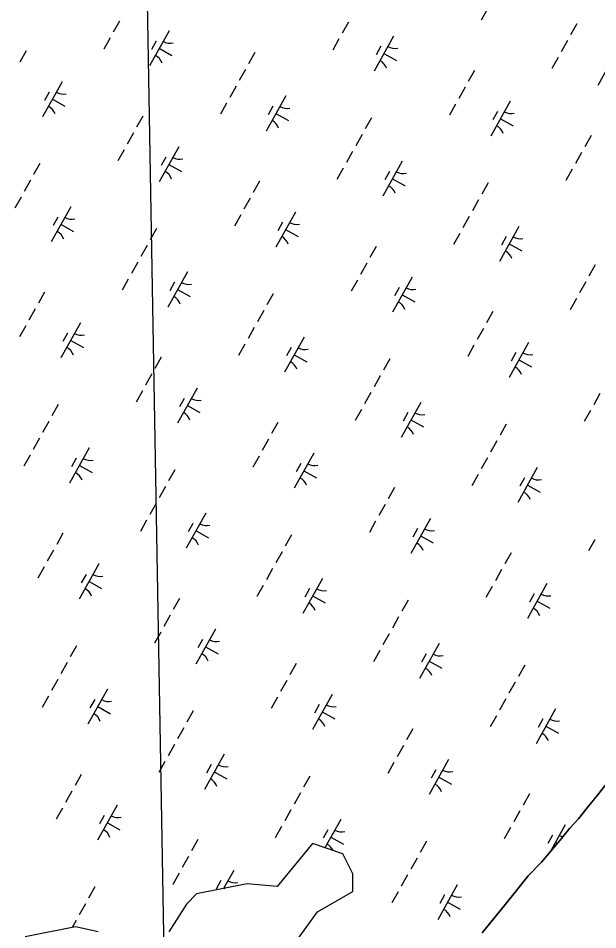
# Model space of a CAD drawing. Extents: x 3923531 to 3943530, y 207391 to 229799.
# Drawn here: x 3930172 to 3930894, y 216516 to 217651 of the extents above; entities that cross this region are included whole.
import ezdxf

# ---------------------------------------------------------------- set-up
doc = ezdxf.new("R2010")
doc.units = 0
for name, color, linetype in [('V-GRID-MAJR', 7, 'Continuous'), ('V-TOPO-SHOR', 7, 'Continuous'), ('V-WETL-SWMP', 7, 'Continuous')]:
    doc.layers.add(name, color=color, linetype=linetype)

msp = doc.modelspace()

# ---------------------------------------------------------------- linework, layer by layer
at = {"layer": 'V-GRID-MAJR'}
msp.add_spline([(3930464.5, 210285.1), (3930436.8, 211847.7), (3930329.2, 217907.7), (3930301.1, 219492.1)], degree=3, dxfattribs=at)
at = {"layer": 'V-TOPO-SHOR'}
for points in [[(3930750.2, 216512.4), (3930777.8, 216546), (3930791.3, 216563.1), (3930807.7, 216583.5), (3930824.1, 216600.7), (3930835.5, 216613.8), (3930848.9, 216629.9), (3930858.9, 216642.5), (3930870.3, 216654.4), (3930881, 216668), (3930894, 216684.1), (3930907.6, 216701.5), (3930937.3, 216740), (3930975, 216792), (3930983.9, 216804.8), (3930992.8, 216823.1), (3930999.1, 216839.4), (3931010.6, 216860.1)], [(3930520.2, 216504.4), (3930545.3, 216538.9), (3930589.2, 216564), (3930589.2, 216586), (3930576.7, 216611.1), (3930539, 216623.6), (3930495.1, 216570.3), (3930457.4, 216573.4), (3930394.6, 216560.9), (3930382.1, 216548.3), (3930360.1, 216513.8)], [(3930272.2, 216513.8), (3930244, 216520.1), (3930181.2, 216507.5)]]:
    msp.add_lwpolyline(points, dxfattribs=at)
at = {"layer": 'V-WETL-SWMP'}
for p, q in [((3930773.2, 217692.2), (3930748.9, 217648.6)), ((3930298.5, 217647.6), (3930290.7, 217633.6)), ((3930583.7, 217646.3), (3930575.8, 217632.4)), ((3930360.4, 217635.4), (3930336, 217591.7)), ((3930868.2, 217644.2), (3930860.4, 217630.3)), ((3930286.8, 217626.6), (3930278.9, 217612.7)), ((3930571.9, 217625.4), (3930564.1, 217611.4)), ((3930640, 217628.9), (3930615.7, 217585.3)), ((3930344.4, 217622.6), (3930338.6, 217612.1)), ((3930348.2, 217613.6), (3930363.9, 217604.8)), ((3930624, 217616.1), (3930618.2, 217605.6)), ((3930856.5, 217623.3), (3930848.7, 217609.3)), ((3930182.5, 217610.4), (3930174.7, 217596.5)), ((3930467.1, 217608.4), (3930459.3, 217594.4)), ((3930627.8, 217607.1), (3930643.6, 217598.3)), ((3930844.8, 217602.3), (3930837, 217588.4)), ((3930918.5, 217611.1), (3930894.1, 217567.4)), ((3930455.4, 217587.4), (3930447.6, 217573.4)), ((3930740.6, 217586.2), (3930732.8, 217572.2)), ((3930227.2, 217572.1), (3930202.8, 217528.4)), ((3930211.2, 217559.2), (3930205.4, 217548.8)), ((3930443.7, 217566.5), (3930435.9, 217552.5)), ((3930728.9, 217565.2), (3930721.1, 217551.2)), ((3930215, 217550.2), (3930230.7, 217541.5)), ((3930432, 217545.5), (3930424.2, 217531.5)), ((3930505.6, 217554.3), (3930481.2, 217510.6)), ((3930717.2, 217544.2), (3930709.4, 217530.3)), ((3930785.3, 217547.8), (3930760.9, 217504.1)), ((3930489.6, 217541.4), (3930483.8, 217531)), ((3930769.2, 217535), (3930763.4, 217524.5)), ((3930327.8, 217529.3), (3930319.9, 217515.3)), ((3930493.4, 217532.4), (3930509.2, 217523.7)), ((3930612.3, 217527.2), (3930604.5, 217513.3)), ((3930773.1, 217526), (3930788.8, 217517.2)), ((3930316, 217508.4), (3930308.2, 217494.4)), ((3930600.6, 217506.3), (3930592.8, 217492.3)), ((3930885.8, 217505), (3930878, 217491.1)), ((3930372.4, 217490.9), (3930348, 217447.3)), ((3930304.3, 217487.4), (3930296.5, 217473.4)), ((3930356.4, 217478.1), (3930350.6, 217467.6)), ((3930588.9, 217485.3), (3930581.1, 217471.4)), ((3930874.1, 217484.1), (3930866.3, 217470.1)), ((3930199.5, 217470.4), (3930191.7, 217456.4)), ((3930360.2, 217469.1), (3930376, 217460.3)), ((3930650.8, 217473.1), (3930626.5, 217429.5)), ((3930577.2, 217464.4), (3930569.4, 217450.4)), ((3930634.8, 217460.3), (3930629, 217449.8)), ((3930862.4, 217463.1), (3930854.6, 217449.2)), ((3930187.8, 217449.4), (3930180, 217435.5)), ((3930473, 217448.2), (3930465.2, 217434.2)), ((3930638.7, 217451.3), (3930654.4, 217442.5)), ((3930757.5, 217446.1), (3930749.7, 217432.1)), ((3930176.1, 217428.5), (3930168.3, 217414.5)), ((3930461.3, 217427.2), (3930453.5, 217413.3)), ((3930745.8, 217425.2), (3930738, 217411.2)), ((3930238, 217416.3), (3930213.6, 217372.7)), ((3930517.6, 217409.8), (3930493.3, 217366.2)), ((3930222, 217403.5), (3930216.2, 217393)), ((3930449.6, 217406.3), (3930441.8, 217392.3)), ((3930501.6, 217397), (3930495.8, 217386.5)), ((3930734.1, 217404.2), (3930726.3, 217390.2)), ((3930225.8, 217394.5), (3930241.5, 217385.7)), ((3930344.7, 217389.3), (3930336.9, 217375.3)), ((3930505.5, 217388), (3930521.2, 217379.2)), ((3930796.1, 217392), (3930771.7, 217348.4)), ((3930722.4, 217383.2), (3930714.6, 217369.3)), ((3930780.1, 217379.2), (3930774.2, 217368.7)), ((3930333, 217368.3), (3930325.2, 217354.3)), ((3930618.2, 217367.1), (3930610.4, 217353.1)), ((3930783.9, 217370.2), (3930799.6, 217361.4)), ((3930321.3, 217347.4), (3930313.5, 217333.4)), ((3930606.5, 217346.1), (3930598.7, 217332.1)), ((3930891, 217344), (3930883.2, 217330.1)), ((3930383.2, 217335.2), (3930358.9, 217291.5)), ((3930662.9, 217328.7), (3930638.5, 217285.1)), ((3930309.6, 217326.4), (3930301.8, 217312.4)), ((3930367.2, 217322.4), (3930361.4, 217311.9)), ((3930594.8, 217325.2), (3930587, 217311.2)), ((3930879.3, 217323.1), (3930871.5, 217309.1)), ((3930205.4, 217310.2), (3930197.6, 217296.3)), ((3930371, 217313.4), (3930386.8, 217304.6)), ((3930489.9, 217308.1), (3930482.1, 217294.2)), ((3930646.9, 217315.9), (3930641, 217305.4)), ((3930650.7, 217306.9), (3930666.4, 217298.1)), ((3930867.6, 217302.1), (3930859.8, 217288.2)), ((3930193.7, 217289.3), (3930185.9, 217275.3)), ((3930478.2, 217287.2), (3930470.4, 217273.2)), ((3930763.4, 217285.9), (3930755.6, 217272)), ((3930250, 217271.9), (3930225.7, 217228.2)), ((3930181.9, 217268.3), (3930174.1, 217254.4)), ((3930466.5, 217266.2), (3930458.7, 217252.3)), ((3930751.7, 217265), (3930743.9, 217251)), ((3930234, 217259), (3930228.2, 217248.6)), ((3930237.8, 217250), (3930253.6, 217241.3)), ((3930528.5, 217254.1), (3930504.1, 217210.4)), ((3930454.8, 217245.3), (3930447, 217231.3)), ((3930512.5, 217241.2), (3930506.6, 217230.8)), ((3930740, 217244), (3930732.2, 217230.1)), ((3930808.1, 217247.6), (3930783.7, 217203.9)), ((3930350.6, 217229.1), (3930342.8, 217215.1)), ((3930516.3, 217232.2), (3930532, 217223.4)), ((3930635.1, 217227), (3930627.3, 217213.1)), ((3930792.1, 217234.8), (3930786.2, 217224.3)), ((3930795.9, 217225.8), (3930811.6, 217217)), ((3930338.9, 217208.2), (3930331.1, 217194.2)), ((3930623.4, 217206.1), (3930615.6, 217192.1)), ((3930327.2, 217187.2), (3930319.4, 217173.2)), ((3930395.3, 217190.7), (3930370.9, 217147.1)), ((3930611.7, 217185.1), (3930603.9, 217171.1)), ((3930896.9, 217183.9), (3930889.1, 217169.9)), ((3930222.3, 217170.2), (3930214.5, 217156.2)), ((3930379.2, 217177.9), (3930373.4, 217167.4)), ((3930673.7, 217172.9), (3930649.3, 217129.3)), ((3930383.1, 217168.9), (3930398.8, 217160.1)), ((3930600, 217164.2), (3930592.2, 217150.2)), ((3930657.7, 217160.1), (3930651.8, 217149.6)), ((3930885.2, 217162.9), (3930877.4, 217148.9)), ((3930210.6, 217149.2), (3930202.8, 217135.3)), ((3930495.8, 217148), (3930488, 217134)), ((3930661.5, 217151.1), (3930677.2, 217142.3)), ((3930780.3, 217145.9), (3930772.5, 217131.9)), ((3930198.9, 217128.3), (3930191.1, 217114.3)), ((3930484.1, 217127), (3930476.3, 217113.1)), ((3930768.6, 217124.9), (3930760.8, 217111)), ((3930260.8, 217116.1), (3930236.5, 217072.4)), ((3930187.2, 217107.3), (3930179.4, 217093.4)), ((3930244.8, 217103.3), (3930239, 217092.8)), ((3930472.4, 217106.1), (3930464.6, 217092.1)), ((3930540.5, 217109.6), (3930516.1, 217066)), ((3930756.9, 217104), (3930749.1, 217090)), ((3930248.7, 217094.3), (3930264.4, 217085.5)), ((3930524.5, 217096.8), (3930518.6, 217086.3)), ((3930818.9, 217091.8), (3930794.5, 217048.2)), ((3930367.5, 217089.1), (3930359.7, 217075.1)), ((3930528.3, 217087.8), (3930544, 217079)), ((3930745.2, 217083), (3930737.4, 217069.1)), ((3930802.9, 217079), (3930797, 217068.5)), ((3930355.8, 217068.1), (3930348, 217054.1)), ((3930806.7, 217070), (3930822.4, 217061.2)), ((3930641, 217066.9), (3930633.2, 217052.9)), ((3930344.1, 217047.2), (3930336.3, 217033.2)), ((3930629.3, 217045.9), (3930621.5, 217031.9)), ((3930406.1, 217035), (3930381.7, 216991.3)), ((3930332.4, 217026.2), (3930324.6, 217012.2)), ((3930617.6, 217025), (3930609.8, 217011)), ((3930685.7, 217028.5), (3930661.3, 216984.8)), ((3930390.1, 217022.1), (3930384.2, 217011.7)), ((3930393.9, 217013.1), (3930409.6, 217004.4)), ((3930669.7, 217015.7), (3930663.8, 217005.2)), ((3930228.2, 217010), (3930220.4, 216996.1)), ((3930512.7, 217007.9), (3930504.9, 216994)), ((3930673.5, 217006.7), (3930689.2, 216997.9)), ((3930890.4, 217001.9), (3930882.6, 216987.9)), ((3930216.5, 216989.1), (3930208.7, 216975.1)), ((3930501, 216987), (3930493.2, 216973)), ((3930786.2, 216985.7), (3930778.4, 216971.8)), ((3930204.8, 216968.1), (3930197, 216954.1)), ((3930272.9, 216971.7), (3930248.5, 216928)), ((3930489.3, 216966), (3930481.5, 216952.1)), ((3930256.9, 216958.8), (3930251, 216948.4)), ((3930774.5, 216964.8), (3930766.7, 216950.8)), ((3930260.7, 216949.8), (3930276.4, 216941.1)), ((3930477.6, 216945.1), (3930469.8, 216931.1)), ((3930551.3, 216953.8), (3930526.9, 216910.2)), ((3930762.8, 216943.8), (3930755, 216929.9)), ((3930830.9, 216947.4), (3930806.5, 216903.7)), ((3930535.3, 216941), (3930529.4, 216930.5)), ((3930539.1, 216932), (3930554.8, 216923.2)), ((3930814.9, 216934.5), (3930809, 216924.1)), ((3930373.4, 216928.9), (3930365.6, 216914.9)), ((3930657.9, 216926.8), (3930650.1, 216912.8)), ((3930818.7, 216925.5), (3930834.4, 216916.8)), ((3930361.7, 216907.9), (3930353.9, 216894)), ((3930646.2, 216905.9), (3930638.4, 216891.9)), ((3930350, 216887), (3930342.2, 216873)), ((3930418.1, 216890.5), (3930393.7, 216846.9)), ((3930402.1, 216877.7), (3930396.2, 216867.2)), ((3930634.5, 216884.9), (3930626.7, 216870.9)), ((3930245.1, 216870), (3930237.3, 216856)), ((3930405.9, 216868.7), (3930421.6, 216859.9)), ((3930622.8, 216864), (3930615, 216850)), ((3930696.5, 216872.7), (3930672.1, 216829.1)), ((3930680.5, 216859.9), (3930674.6, 216849.4)), ((3930233.4, 216849), (3930225.6, 216835.1)), ((3930518.6, 216847.8), (3930510.8, 216833.8)), ((3930684.3, 216850.9), (3930700, 216842.1)), ((3930803.2, 216845.7), (3930795.3, 216831.7)), ((3930221.7, 216828.1), (3930213.9, 216814.1)), ((3930506.9, 216826.8), (3930499.1, 216812.9)), ((3930791.4, 216824.7), (3930783.6, 216810.8)), ((3930210, 216807.1), (3930202.2, 216793.2)), ((3930283.7, 216815.9), (3930259.3, 216772.2)), ((3930563.3, 216809.4), (3930538.9, 216765.8)), ((3930267.7, 216803.1), (3930261.8, 216792.6)), ((3930495.2, 216805.9), (3930487.4, 216791.9)), ((3930547.3, 216796.6), (3930541.4, 216786.1)), ((3930779.7, 216803.8), (3930771.9, 216789.8)), ((3930271.5, 216794.1), (3930287.2, 216785.3)), ((3930390.3, 216788.9), (3930382.5, 216774.9)), ((3930551.1, 216787.6), (3930566.8, 216778.8)), ((3930841.7, 216791.6), (3930817.3, 216747.9)), ((3930768, 216782.8), (3930760.2, 216768.9)), ((3930825.7, 216778.8), (3930819.8, 216768.3)), ((3930378.6, 216767.9), (3930370.8, 216753.9)), ((3930663.8, 216766.6), (3930656, 216752.7)), ((3930829.5, 216769.8), (3930845.2, 216761)), ((3930366.9, 216746.9), (3930359.1, 216733)), ((3930652.1, 216745.7), (3930644.3, 216731.7)), ((3930428.9, 216734.8), (3930404.5, 216691.1)), ((3930708.5, 216728.3), (3930684.1, 216684.6)), ((3930355.2, 216726), (3930347.4, 216712)), ((3930412.9, 216721.9), (3930407, 216711.5)), ((3930640.4, 216724.7), (3930632.6, 216710.8)), ((3930251, 216709.8), (3930243.2, 216695.8)), ((3930416.7, 216712.9), (3930432.4, 216704.2)), ((3930535.5, 216707.7), (3930527.7, 216693.8)), ((3930692.5, 216715.5), (3930686.6, 216705)), ((3930696.3, 216706.5), (3930712, 216697.7)), ((3930907.6, 216701.5), (3930894, 216684.1)), ((3930239.3, 216688.9), (3930231.5, 216674.9)), ((3930523.8, 216686.8), (3930516, 216672.8)), ((3930809, 216685.5), (3930801.2, 216671.6)), ((3930894, 216684.1), (3930881, 216668)), ((3930295.7, 216671.4), (3930271.3, 216627.8)), ((3930227.6, 216667.9), (3930219.8, 216653.9)), ((3930512.1, 216665.8), (3930504.3, 216651.9)), ((3930797.3, 216664.6), (3930789.5, 216650.6)), ((3930881, 216668), (3930870.3, 216654.4)), ((3930279.7, 216658.6), (3930273.8, 216648.1)), ((3930283.5, 216649.6), (3930299.2, 216640.8)), ((3930574.1, 216653.6), (3930554.5, 216618.5)), ((3930870.3, 216654.4), (3930858.9, 216642.5)), ((3930500.4, 216644.9), (3930492.6, 216630.9)), ((3930558.1, 216640.8), (3930552.2, 216630.3)), ((3930785.6, 216643.6), (3930777.8, 216629.7)), ((3930853.7, 216647.2), (3930834.4, 216612.5)), ((3930858.9, 216642.5), (3930848.9, 216629.9)), ((3930396.2, 216628.7), (3930388.4, 216614.7)), ((3930561.9, 216631.8), (3930577.6, 216623)), ((3930680.8, 216626.6), (3930673, 216612.6)), ((3930837.7, 216634.3), (3930831.9, 216623.9)), ((3930848.9, 216629.9), (3930835.5, 216613.8)), ((3930841.5, 216625.3), (3930844, 216624)), ((3930835.5, 216613.8), (3930824.1, 216600.7)), ((3930384.5, 216607.7), (3930376.7, 216593.8)), ((3930669.1, 216605.7), (3930661.3, 216591.7)), ((3930824.1, 216600.7), (3930807.7, 216583.5)), ((3930372.8, 216586.8), (3930365, 216572.8)), ((3930440.9, 216590.3), (3930428.2, 216567.6)), ((3930657.3, 216584.7), (3930649.5, 216570.7)), ((3930807.7, 216583.5), (3930791.3, 216563.1)), ((3930267.9, 216569.8), (3930260.1, 216555.8)), ((3930424.9, 216577.5), (3930419, 216567)), ((3930428.7, 216568.5), (3930429.8, 216567.9)), ((3930719.3, 216572.5), (3930694.9, 216528.9)), ((3930645.6, 216563.7), (3930637.8, 216549.8)), ((3930703.3, 216559.7), (3930697.5, 216549.2)), ((3930791.3, 216563.1), (3930777.8, 216546)), ((3930256.2, 216548.8), (3930248.4, 216534.8)), ((3930707.1, 216550.7), (3930722.8, 216541.9)), ((3930777.8, 216546), (3930750.2, 216512.4)), ((3930244.5, 216527.9), (3930239.7, 216519.2))]:
    msp.add_line(p, q, dxfattribs=at)
for centre, start, end in [((3930361.9, 217637.6), 240.0381, 281.5817), ((3930641.5, 217631.1), 240.0381, 281.5817), ((3930335, 217589.3), 20.0381, 61.5817), ((3930614.6, 217582.9), 20.0381, 61.5817), ((3930228.7, 217574.2), 240.0381, 281.5817), ((3930201.8, 217526), 20.0381, 61.5817), ((3930507.1, 217556.4), 240.0381, 281.5817), ((3930786.7, 217550), 240.0381, 281.5817), ((3930480.2, 217508.2), 20.0381, 61.5817), ((3930759.8, 217501.7), 20.0381, 61.5817), ((3930373.9, 217493.1), 240.0381, 281.5817), ((3930347, 217444.9), 20.0381, 61.5817), ((3930652.3, 217475.3), 240.0381, 281.5817), ((3930625.4, 217427.1), 20.0381, 61.5817), ((3930239.5, 217418.5), 240.0381, 281.5817), ((3930519.1, 217412), 240.0381, 281.5817), ((3930212.6, 217370.2), 20.0381, 61.5817), ((3930492.2, 217363.8), 20.0381, 61.5817), ((3930797.5, 217394.2), 240.0381, 281.5817), ((3930770.6, 217346), 20.0381, 61.5817), ((3930384.7, 217337.4), 240.0381, 281.5817), ((3930664.3, 217330.9), 240.0381, 281.5817), ((3930357.8, 217289.1), 20.0381, 61.5817), ((3930637.4, 217282.6), 20.0381, 61.5817), ((3930251.5, 217274), 240.0381, 281.5817), ((3930224.6, 217225.8), 20.0381, 61.5817), ((3930529.9, 217256.2), 240.0381, 281.5817), ((3930809.6, 217249.7), 240.0381, 281.5817), ((3930503, 217208), 20.0381, 61.5817), ((3930782.6, 217201.5), 20.0381, 61.5817), ((3930396.7, 217192.9), 240.0381, 281.5817), ((3930369.8, 217144.7), 20.0381, 61.5817), ((3930675.2, 217175.1), 240.0381, 281.5817), ((3930648.2, 217126.9), 20.0381, 61.5817), ((3930262.3, 217118.3), 240.0381, 281.5817), ((3930542, 217111.8), 240.0381, 281.5817), ((3930235.4, 217070), 20.0381, 61.5817), ((3930515, 217063.6), 20.0381, 61.5817), ((3930820.4, 217094), 240.0381, 281.5817), ((3930793.4, 217045.8), 20.0381, 61.5817), ((3930407.5, 217037.1), 240.0381, 281.5817), ((3930687.2, 217030.7), 240.0381, 281.5817), ((3930380.6, 216988.9), 20.0381, 61.5817), ((3930660.2, 216982.4), 20.0381, 61.5817), ((3930274.3, 216973.8), 240.0381, 281.5817), ((3930247.4, 216925.6), 20.0381, 61.5817), ((3930552.8, 216956), 240.0381, 281.5817), ((3930832.4, 216949.5), 240.0381, 281.5817), ((3930525.8, 216907.8), 20.0381, 61.5817), ((3930805.4, 216901.3), 20.0381, 61.5817), ((3930419.6, 216892.7), 240.0381, 281.5817), ((3930392.6, 216844.5), 20.0381, 61.5817), ((3930698, 216874.9), 240.0381, 281.5817), ((3930671, 216826.7), 20.0381, 61.5817), ((3930285.2, 216818.1), 240.0381, 281.5817), ((3930564.8, 216811.6), 240.0381, 281.5817), ((3930258.2, 216769.8), 20.0381, 61.5817), ((3930537.8, 216763.4), 20.0381, 61.5817), ((3930843.2, 216793.8), 240.0381, 281.5817), ((3930816.2, 216745.5), 20.0381, 61.5817), ((3930430.4, 216736.9), 240.0381, 281.5817), ((3930710, 216730.5), 240.0381, 281.5817), ((3930403.4, 216688.7), 20.0381, 61.5817), ((3930683, 216682.2), 20.0381, 61.5817), ((3930297.2, 216673.6), 240.0381, 281.5817), ((3930270.2, 216625.4), 20.0381, 61.5817), ((3930575.6, 216655.8), 240.0381, 281.5817), ((3930855.2, 216649.3), 240.0381, 255.5213), ((3930548.6, 216607.6), 25.279, 61.5817), ((3930828.3, 216601.1), 58.6334, 61.5817), ((3930442.4, 216592.5), 240.0381, 281.5817), ((3930720.8, 216574.7), 240.0381, 281.5817), ((3930693.9, 216526.5), 20.0381, 61.5817)]:
    msp.add_arc(centre, 17.6, start, end, dxfattribs=at)

doc.saveas('drawing.dxf')
